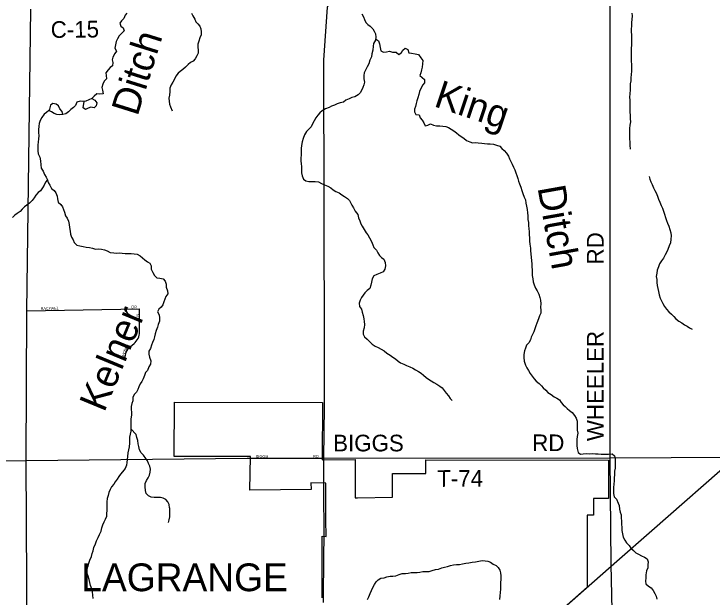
# Model space of a CAD drawing. Extents: x 1857828 to 2277390, y 930619 to 1324581.
# Drawn here: x 2067552 to 2080113, y 1182554 to 1193051 of the extents above; entities that cross this region are included whole.
import ezdxf

# ---------------------------------------------------------------- set-up
doc = ezdxf.new("R2010")
doc.units = 0
for name, color, linetype in [('GM_X_City_Street', 7, 'Continuous'), ('GM_X_City_Street_Text', 7, 'Continuous'), ('GM_X_Corporation', 7, 'Continuous'), ('GM_X_Corporation_Text', 7, 'Continuous'), ('GM_X_County_Road', 7, 'Continuous'), ('GM_X_County_Road_Text', 7, 'Continuous'), ('GM_X_Minor_River', 7, 'Continuous'), ('GM_X_Minor_River_Text', 7, 'Continuous'), ('GM_X_Rail_Line', 7, 'Continuous'), ('GM_X_State_Route', 7, 'Continuous'), ('GM_X_Township_Road', 7, 'Continuous'), ('GM_X_Township_Road_Text', 7, 'Continuous'), ('GM_X_Township_Subdivision', 7, 'Continuous'), ('GM_X_Township_Subdivision_Text', 7, 'Continuous')]:
    doc.layers.add(name, color=color, linetype=linetype)

msp = doc.modelspace()

# ---------------------------------------------------------------- linework, layer by layer
at = {"layer": 'GM_X_City_Street'}
msp.add_lwpolyline([(2071762, 1185052), (2073128, 1185052)], dxfattribs=at)
at = {"layer": 'GM_X_Corporation'}
msp.add_lwpolyline([(2073096, 1182538), (2073096, 1183650), (2073169, 1183646), (2073165, 1183943), (2073165, 1184603), (2072897, 1184607), (2072900, 1184492), (2071798, 1184475), (2071811, 1185083), (2070436, 1185082), (2070442, 1186062), (2073105, 1186054), (2073098, 1185024), (2073690, 1185028), (2073691, 1184984), (2073694, 1184337), (2073732, 1184339), (2074365, 1184353), (2074366, 1184776), (2074966, 1184776), (2074966, 1185021), (2078251, 1185020), (2078251, 1184327), (2077980, 1184327), (2077980, 1184027), (2077865, 1184027), (2077865, 1182732), (2077403, 1182324)], dxfattribs=at)
at = {"layer": 'GM_X_County_Road'}
msp.add_lwpolyline([(2067799, 1179486), (2067769, 1185012), (2067783, 1187706), (2067856, 1193135)], dxfattribs=at)
at = {"layer": 'GM_X_Minor_River'}
for points in [[(2069585, 1193066), (2069551, 1193028), (2069529, 1192970), (2069489, 1192930), (2069459, 1192887), (2069473, 1192829), (2069515, 1192801), (2069533, 1192747), (2069489, 1192701), (2069445, 1192655), (2069414, 1192605), (2069394, 1192555), (2069380, 1192494), (2069368, 1192436), (2069396, 1192384), (2069370, 1192338), (2069334, 1192276), (2069318, 1192228), (2069329, 1192176), (2069325, 1192115), (2069281, 1192087), (2069247, 1192047), (2069207, 1191993), (2069213, 1191943), (2069217, 1191883), (2069177, 1191843), (2069149, 1191790), (2069134, 1191730), (2069148, 1191678), (2069160, 1191612), (2069100, 1191606), (2069046, 1191614), (2068996, 1191574), (2068952, 1191531), (2068900, 1191507), (2068848, 1191483), (2068792, 1191473), (2068742, 1191479), (2068682, 1191461), (2068658, 1191405), (2068626, 1191365), (2068576, 1191332), (2068535, 1191288), (2068487, 1191256), (2068429, 1191244), (2068377, 1191234), (2068325, 1191244), (2068275, 1191260)], [(2070745, 1193064), (2070773, 1193020), (2070809, 1192959), (2070825, 1192911), (2070859, 1192871), (2070899, 1192831), (2070913, 1192781), (2070923, 1192731), (2070918, 1192675), (2070896, 1192623), (2070880, 1192561), (2070862, 1192510), (2070862, 1192456), (2070866, 1192402), (2070868, 1192346), (2070840, 1192296), (2070813, 1192246), (2070775, 1192204), (2070731, 1192175), (2070685, 1192141), (2070639, 1192095), (2070589, 1192051), (2070543, 1192017), (2070505, 1191983), (2070465, 1191933), (2070443, 1191878), (2070408, 1191826), (2070380, 1191774), (2070358, 1191716), (2070354, 1191656), (2070348, 1191592), (2070338, 1191535), (2070342, 1191483), (2070350, 1191429), (2070369, 1191377), (2070401, 1191309)], [(2073814, 1193051), (2073840, 1192997), (2073860, 1192951), (2073883, 1192899), (2073921, 1192863), (2073963, 1192831), (2074008, 1192781), (2074036, 1192739), (2074060, 1192693), (2074066, 1192635), (2074055, 1192580), (2074023, 1192522), (2074013, 1192470), (2074009, 1192402), (2073994, 1192335), (2073984, 1192279), (2073956, 1192218), (2073936, 1192156), (2073905, 1192100), (2073875, 1192039), (2073853, 1191993), (2073845, 1191943), (2073848, 1191884), (2073862, 1191824), (2073846, 1191776), (2073830, 1191726), (2073805, 1191673), (2073781, 1191629), (2073745, 1191593), (2073687, 1191562), (2073633, 1191546), (2073583, 1191525), (2073525, 1191501), (2073481, 1191465)], [(2078673, 1193065), (2078674, 1193015), (2078668, 1192953), (2078666, 1192896), (2078662, 1192840), (2078661, 1192780), (2078661, 1192728), (2078665, 1192675), (2078664, 1192623), (2078662, 1192567), (2078662, 1192493), (2078656, 1192430), (2078657, 1192380), (2078661, 1192326), (2078657, 1192264), (2078659, 1192213), (2078666, 1192129), (2078666, 1192075), (2078664, 1192019), (2078659, 1191960), (2078655, 1191900), (2078651, 1191846), (2078643, 1191796), (2078642, 1191741), (2078640, 1191683), (2078634, 1191611), (2078631, 1191552), (2078633, 1191502), (2078633, 1191448), (2078633, 1191398), (2078636, 1191348), (2078636, 1191283), (2078640, 1191227), (2078643, 1191163), (2078645, 1191109), (2078637, 1191050), (2078629, 1190990)], [(2074060, 1192606), (2074111, 1192565), (2074127, 1192511), (2074144, 1192448), (2074156, 1192388), (2074200, 1192364), (2074254, 1192369), (2074308, 1192379), (2074365, 1192365), (2074429, 1192362), (2074477, 1192322), (2074523, 1192358), (2074551, 1192402), (2074589, 1192437), (2074641, 1192409), (2074657, 1192351), (2074707, 1192343), (2074770, 1192331), (2074832, 1192320), (2074874, 1192264), (2074907, 1192211), (2074905, 1192153), (2074895, 1192093), (2074883, 1192043), (2074872, 1191992), (2074858, 1191944), (2074900, 1191908), (2074938, 1191874), (2074941, 1191814), (2074911, 1191774), (2074877, 1191721), (2074849, 1191655), (2074835, 1191602), (2074820, 1191544), (2074804, 1191490), (2074790, 1191442), (2074780, 1191387), (2074758, 1191339), (2074759, 1191287), (2074785, 1191239), (2074845, 1191237), (2074861, 1191183), (2074900, 1191139), (2074928, 1191089), (2074950, 1191037), (2075002, 1191049), (2075050, 1191073), (2075099, 1191047), (2075155, 1191034), (2075215, 1191034), (2075271, 1191028), (2075323, 1191027), (2075372, 1191005), (2075422, 1190977), (2075468, 1190945), (2075516, 1190909), (2075555, 1190875), (2075597, 1190847), (2075647, 1190815), (2075697, 1190773), (2075754, 1190748), (2075802, 1190732), (2075856, 1190734), (2075908, 1190728), (2075970, 1190725), (2076020, 1190721), (2076071, 1190711), (2076123, 1190711), (2076183, 1190706), (2076237, 1190690), (2076297, 1190672), (2076332, 1190626), (2076370, 1190590), (2076412, 1190544), (2076451, 1190490), (2076467, 1190442), (2076491, 1190392), (2076517, 1190344), (2076540, 1190294), (2076562, 1190242), (2076584, 1190192), (2076603, 1190142), (2076617, 1190089), (2076631, 1190041), (2076649, 1189991), (2076670, 1189935), (2076690, 1189875), (2076708, 1189819), (2076735, 1189755), (2076759, 1189703), (2076765, 1189644), (2076776, 1189592), (2076788, 1189528), (2076790, 1189470), (2076799, 1189416), (2076801, 1189351), (2076809, 1189295), (2076813, 1189241), (2076816, 1189185), (2076820, 1189132), (2076820, 1189078)], [(2068952, 1191531), (2069006, 1191497), (2069042, 1191453), (2069034, 1191397), (2068996, 1191361), (2068936, 1191375), (2068890, 1191353), (2068840, 1191331), (2068796, 1191359), (2068813, 1191477)], [(2073481, 1191465), (2073419, 1191450), (2073369, 1191432), (2073319, 1191410), (2073267, 1191391), (2073221, 1191369), (2073159, 1191346), (2073099, 1191310), (2073055, 1191270), (2073021, 1191231), (2072983, 1191181), (2072955, 1191126), (2072925, 1191072), (2072902, 1191016), (2072856, 1190979), (2072814, 1190937), (2072780, 1190876), (2072756, 1190810), (2072740, 1190746), (2072725, 1190681), (2072723, 1190627), (2072723, 1190561), (2072722, 1190511), (2072714, 1190458), (2072716, 1190404), (2072720, 1190354), (2072725, 1190304), (2072727, 1190245), (2072725, 1190189), (2072741, 1190135), (2072762, 1190079), (2072804, 1190045), (2072860, 1190037), (2072910, 1190036), (2072974, 1190036), (2073031, 1190030), (2073083, 1190000), (2073141, 1189974), (2073199, 1189953), (2073252, 1189921), (2073298, 1189883), (2073346, 1189857), (2073403, 1189829), (2073449, 1189793), (2073501, 1189763), (2073551, 1189730), (2073592, 1189692), (2073634, 1189608), (2073660, 1189561), (2073691, 1189501), (2073737, 1189443), (2073754, 1189383), (2073778, 1189325), (2073794, 1189275), (2073818, 1189229), (2073853, 1189169), (2073889, 1189113), (2073919, 1189073), (2073950, 1189021), (2073984, 1188955), (2074008, 1188896), (2074029, 1188846), (2074073, 1188800), (2074101, 1188748), (2074130, 1188700), (2074168, 1188666), (2074208, 1188634), (2074233, 1188574), (2074239, 1188516), (2074223, 1188458), (2074197, 1188411), (2074139, 1188383), (2074079, 1188359), (2074027, 1188334), (2073997, 1188282), (2073986, 1188225), (2073972, 1188169), (2073958, 1188111), (2073908, 1188074), (2073868, 1188032), (2073834, 1187986), (2073805, 1187945), (2073779, 1187901), (2073763, 1187847), (2073767, 1187786), (2073804, 1187734), (2073820, 1187682), (2073834, 1187624), (2073849, 1187562), (2073853, 1187512), (2073857, 1187459), (2073851, 1187403), (2073838, 1187343), (2073838, 1187287), (2073860, 1187241), (2073910, 1187195), (2073953, 1187147), (2073995, 1187105), (2074049, 1187069), (2074104, 1187047), (2074160, 1187017)], [(2068429, 1191244), (2068418, 1191296), (2068380, 1191342), (2068356, 1191396), (2068312, 1191430), (2068252, 1191438), (2068210, 1191408), (2068185, 1191316)], [(2068275, 1191260), (2068226, 1191290), (2068182, 1191316), (2068140, 1191280), (2068093, 1191248), (2068055, 1191189), (2068021, 1191131), (2068005, 1191081), (2068001, 1191029), (2067995, 1190967), (2067995, 1190915), (2067997, 1190857), (2067996, 1190802), (2067988, 1190744), (2067984, 1190692), (2067980, 1190640), (2067980, 1190586), (2067990, 1190530), (2068018, 1190472), (2068030, 1190408), (2068037, 1190335), (2068041, 1190277), (2068075, 1190219), (2068101, 1190163), (2068131, 1190113), (2068153, 1190063), (2068169, 1190015), (2068196, 1189967), (2068226, 1189909), (2068274, 1189873), (2068308, 1189831), (2068330, 1189772), (2068336, 1189722), (2068350, 1189662), (2068396, 1189620), (2068426, 1189578), (2068443, 1189530), (2068461, 1189482), (2068479, 1189414), (2068509, 1189372), (2068531, 1189322), (2068543, 1189259), (2068553, 1189207), (2068563, 1189143), (2068572, 1189087), (2068586, 1189031), (2068616, 1188985), (2068638, 1188937), (2068682, 1188891), (2068738, 1188875), (2068798, 1188865), (2068852, 1188851), (2068910, 1188845), (2068966, 1188833), (2069020, 1188819), (2069076, 1188821), (2069128, 1188819), (2069182, 1188807), (2069228, 1188787), (2069282, 1188755), (2069348, 1188749), (2069398, 1188745), (2069450, 1188748), (2069502, 1188742), (2069556, 1188738), (2069608, 1188738), (2069664, 1188736), (2069718, 1188734), (2069769, 1188724), (2069821, 1188696), (2069867, 1188662), (2069907, 1188624), (2069955, 1188588), (2069999, 1188562), (2070019, 1188516), (2070019, 1188454), (2070049, 1188396), (2070081, 1188343), (2070122, 1188301), (2070178, 1188297), (2070234, 1188283), (2070270, 1188243), (2070290, 1188189), (2070290, 1188131), (2070314, 1188067), (2070318, 1188011), (2070286, 1187967), (2070264, 1187919), (2070249, 1187871), (2070229, 1187816), (2070203, 1187772), (2070161, 1187736), (2070137, 1187690), (2070163, 1187636), (2070173, 1187582), (2070173, 1187522), (2070147, 1187461), (2070132, 1187411), (2070112, 1187353), (2070090, 1187293), (2070082, 1187241)], [(2078629, 1190990), (2078626, 1190926), (2078628, 1190857), (2078630, 1190805), (2078635, 1190745), (2078637, 1190691), (2078641, 1190616)], [(2068153, 1190063), (2068121, 1190021), (2068093, 1189967), (2068064, 1189920), (2068030, 1189864), (2067988, 1189836), (2067946, 1189788), (2067914, 1189742), (2067878, 1189690), (2067834, 1189647), (2067784, 1189609), (2067740, 1189577), (2067698, 1189535), (2067665, 1189495), (2067611, 1189457), (2067569, 1189427), (2067525, 1189384)], [(2078984, 1190124), (2078995, 1190074), (2079011, 1190026), (2079035, 1189978), (2079062, 1189922), (2079084, 1189874), (2079106, 1189828), (2079132, 1189769), (2079151, 1189715), (2079177, 1189663), (2079199, 1189605), (2079222, 1189555), (2079238, 1189501), (2079258, 1189447), (2079275, 1189389), (2079295, 1189332), (2079313, 1189284), (2079336, 1189228), (2079354, 1189170), (2079374, 1189112), (2079376, 1189058), (2079371, 1188995), (2079363, 1188933), (2079341, 1188875), (2079320, 1188810), (2079292, 1188756), (2079268, 1188712), (2079238, 1188657), (2079204, 1188605), (2079168, 1188550), (2079149, 1188498), (2079127, 1188440), (2079119, 1188383), (2079111, 1188323), (2079118, 1188271), (2079122, 1188219), (2079128, 1188160), (2079139, 1188110), (2079149, 1188056), (2079163, 1187992), (2079183, 1187934), (2079204, 1187886), (2079230, 1187840), (2079260, 1187782), (2079295, 1187736), (2079337, 1187690), (2079383, 1187648), (2079426, 1187606), (2079464, 1187560), (2079518, 1187522), (2079567, 1187490), (2079619, 1187456), (2079665, 1187428), (2079709, 1187400), (2079756, 1187378)], [(2076820, 1189078), (2076829, 1189012), (2076827, 1188958), (2076837, 1188904), (2076846, 1188837), (2076846, 1188785), (2076854, 1188733), (2076860, 1188667), (2076867, 1188610), (2076873, 1188546), (2076873, 1188496), (2076875, 1188444), (2076874, 1188394), (2076876, 1188341), (2076886, 1188283), (2076895, 1188227), (2076911, 1188173), (2076939, 1188115), (2076966, 1188067), (2076994, 1188006), (2077012, 1187948), (2077027, 1187896), (2077031, 1187834), (2077029, 1187774), (2077031, 1187719), (2077030, 1187667), (2077006, 1187615), (2076990, 1187561), (2076958, 1187486), (2076943, 1187438), (2076927, 1187383), (2076905, 1187327), (2076881, 1187281), (2076857, 1187234), (2076846, 1187182), (2076816, 1187130), (2076776, 1187091), (2076754, 1187035), (2076736, 1186985), (2076727, 1186922), (2076727, 1186866), (2076733, 1186800), (2076754, 1186726), (2076778, 1186680), (2076808, 1186630), (2076838, 1186580), (2076875, 1186530), (2076913, 1186484), (2076951, 1186440), (2077002, 1186398), (2077042, 1186356), (2077076, 1186318), (2077121, 1186278), (2077161, 1186236), (2077219, 1186198), (2077270, 1186160), (2077322, 1186132), (2077366, 1186102), (2077398, 1186056), (2077433, 1186016), (2077473, 1185984), (2077509, 1185948), (2077549, 1185912), (2077596, 1185873), (2077636, 1185823), (2077668, 1185775), (2077687, 1185722), (2077687, 1185664), (2077687, 1185610), (2077689, 1185556), (2077696, 1185506), (2077684, 1185443), (2077680, 1185391), (2077680, 1185341), (2077679, 1185284), (2077687, 1185228), (2077703, 1185158), (2077746, 1185128), (2077796, 1185132), (2077850, 1185139), (2077906, 1185133), (2077964, 1185137), (2078014, 1185132), (2078064, 1185130), (2078121, 1185128), (2078189, 1185128), (2078253, 1185127), (2078315, 1185129), (2078359, 1185095), (2078368, 1185039), (2078370, 1184985), (2078370, 1184927), (2078368, 1184874), (2078361, 1184820), (2078359, 1184762), (2078355, 1184696), (2078351, 1184641), (2078348, 1184589), (2078342, 1184521), (2078338, 1184466), (2078338, 1184416)], [(2070082, 1187241), (2070070, 1187189), (2070046, 1187138), (2070028, 1187086), (2070008, 1187030), (2069977, 1186980), (2069977, 1186926), (2069993, 1186870), (2070017, 1186808), (2070007, 1186748), (2069981, 1186697), (2069957, 1186635), (2069919, 1186595), (2069900, 1186543), (2069878, 1186483), (2069854, 1186437), (2069822, 1186392), (2069802, 1186340), (2069780, 1186292), (2069760, 1186244), (2069720, 1186208), (2069694, 1186150), (2069689, 1186087), (2069675, 1186037), (2069661, 1185985), (2069659, 1185931), (2069665, 1185879), (2069665, 1185825), (2069655, 1185763), (2069657, 1185711), (2069658, 1185652), (2069658, 1185592), (2069656, 1185540), (2069644, 1185488), (2069634, 1185432), (2069634, 1185380), (2069630, 1185322), (2069624, 1185257), (2069613, 1185201), (2069603, 1185149), (2069597, 1185085), (2069589, 1185027), (2069583, 1184975), (2069579, 1184925), (2069551, 1184870), (2069507, 1184810), (2069472, 1184766), (2069442, 1184726), (2069408, 1184676), (2069376, 1184626), (2069348, 1184583), (2069310, 1184539), (2069286, 1184487), (2069262, 1184433), (2069248, 1184379), (2069231, 1184327), (2069221, 1184266), (2069223, 1184206), (2069225, 1184156)], [(2074160, 1187017), (2074216, 1186989), (2074263, 1186945), (2074321, 1186906), (2074371, 1186872), (2074415, 1186842), (2074466, 1186802), (2074510, 1186770), (2074566, 1186748), (2074616, 1186722), (2074675, 1186699), (2074727, 1186673), (2074779, 1186643), (2074829, 1186617), (2074878, 1186583), (2074920, 1186549), (2074970, 1186509), (2075013, 1186479), (2075057, 1186444), (2075105, 1186416), (2075161, 1186386), (2075218, 1186352), (2075258, 1186318), (2075296, 1186272), (2075327, 1186226), (2075371, 1186178), (2075403, 1186128), (2075439, 1186092)], [(2070349, 1184162), (2070345, 1184220), (2070319, 1184266), (2070287, 1184310), (2070237, 1184332), (2070187, 1184346), (2070123, 1184344), (2070073, 1184348), (2070023, 1184354), (2069971, 1184376), (2069932, 1184420), (2069922, 1184474), (2069912, 1184536), (2069914, 1184598), (2069936, 1184650), (2069966, 1184701), (2069990, 1184745), (2070004, 1184799), (2070009, 1184857), (2069997, 1184907), (2069971, 1184957), (2069953, 1185005), (2069927, 1185049), (2069881, 1185105), (2069839, 1185151), (2069813, 1185206), (2069800, 1185262), (2069790, 1185314), (2069782, 1185372), (2069766, 1185424), (2069750, 1185480), (2069658, 1185584)], [(2078338, 1184416), (2078353, 1184360), (2078395, 1184316), (2078422, 1184246), (2078442, 1184200)], [(2068977, 1182529), (2068972, 1182587), (2068968, 1182649), (2068955, 1182703), (2068932, 1182763), (2068915, 1182815), (2068907, 1182869), (2068886, 1182929), (2068863, 1182987), (2068867, 1183047), (2068880, 1183100), (2068897, 1183164), (2068917, 1183218), (2068946, 1183285), (2068960, 1183335), (2068975, 1183387), (2068991, 1183448), (2069022, 1183514), (2069040, 1183563), (2069065, 1183625), (2069093, 1183678), (2069120, 1183742), (2069134, 1183800), (2069153, 1183851), (2069177, 1183905), (2069198, 1183954), (2069222, 1184008), (2069230, 1184160)], [(2070348, 1184160), (2070351, 1184140), (2070350, 1184112), (2070351, 1184058), (2070353, 1183998), (2070340, 1183946), (2070324, 1183893)], [(2078442, 1184200), (2078447, 1184134), (2078463, 1184084), (2078477, 1184032), (2078479, 1183981), (2078487, 1183921), (2078484, 1183863), (2078488, 1183806), (2078488, 1183750), (2078504, 1183690), (2078516, 1183633), (2078546, 1183577), (2078572, 1183527), (2078620, 1183482), (2078650, 1183434), (2078700, 1183390), (2078744, 1183347), (2078788, 1183323), (2078843, 1183298), (2078897, 1183274), (2078947, 1183242), (2078967, 1183189), (2078959, 1183135), (2078959, 1183077), (2078932, 1183023), (2078924, 1182956), (2078922, 1182902), (2078918, 1182842), (2078924, 1182792), (2078970, 1182747), (2079016, 1182717), (2079056, 1182669), (2079086, 1182620), (2079108, 1182568), (2079122, 1182518)], [(2073915, 1182511), (2073935, 1182559), (2073964, 1182617), (2073986, 1182673), (2074008, 1182723), (2074039, 1182779), (2074069, 1182825), (2074107, 1182863), (2074156, 1182895), (2074212, 1182899), (2074264, 1182915), (2074319, 1182927), (2074369, 1182929), (2074425, 1182936), (2074484, 1182958), (2074536, 1182978), (2074596, 1182976), (2074647, 1182984), (2074697, 1182993), (2074753, 1182997), (2074808, 1182995), (2074858, 1183001), (2074912, 1183013), (2074973, 1183012), (2075023, 1183014), (2075077, 1183030), (2075138, 1183048), (2075194, 1183055), (2075251, 1183079), (2075301, 1183093), (2075351, 1183103), (2075406, 1183121), (2075464, 1183135), (2075518, 1183140), (2075571, 1183140), (2075623, 1183152), (2075681, 1183164), (2075738, 1183170), (2075798, 1183181), (2075859, 1183187), (2075917, 1183197), (2075977, 1183209), (2076030, 1183206), (2076080, 1183198), (2076130, 1183180), (2076174, 1183146), (2076229, 1183123), (2076265, 1183087), (2076297, 1183039), (2076305, 1182988)], [(2076305, 1182988), (2076315, 1182938), (2076314, 1182876), (2076306, 1182811), (2076306, 1182753), (2076304, 1182695), (2076298, 1182637), (2076295, 1182578), (2076291, 1182510)]]:
    msp.add_lwpolyline(points, dxfattribs=at)
at = {"layer": 'GM_X_Rail_Line'}
msp.add_lwpolyline([(2052322, 1160299), (2053419, 1161265), (2058169, 1165436), (2061355, 1168238), (2062639, 1169362), (2064657, 1171134), (2067321, 1173471), (2069915, 1175749), (2072264, 1177811), (2074107, 1179425), (2075287, 1180462), (2076995, 1181961), (2078402, 1183202), (2079029, 1183752), (2080546, 1185083), (2081757, 1186146), (2082928, 1187175), (2083763, 1187908), (2085541, 1189467), (2086816, 1190588), (2087842, 1191487), (2088257, 1191851), (2088439, 1192008)], dxfattribs=at)
at = {"layer": 'GM_X_State_Route'}
for points in [[(2073130, 1192220), (2073191, 1193174), (2073380, 1193602), (2073430, 1194323)], [(2073128, 1185000), (2073128, 1185052), (2073138, 1185977), (2073138, 1186939), (2073129, 1192207), (2073130, 1192220)], [(2073129, 1184532), (2073128, 1185000)], [(2073131, 1183597), (2073131, 1183620), (2073129, 1184532)], [(2073129, 1183338), (2073131, 1183597)], [(2073121, 1182455), (2073129, 1183338)]]:
    msp.add_lwpolyline(points, dxfattribs=at)
at = {"layer": 'GM_X_Township_Road'}
for points in [[(2078281, 1185062), (2078281, 1193208)], [(2067769, 1185012), (2071748, 1185052), (2071762, 1185052)], [(2073128, 1185052), (2078281, 1185062)], [(2078281, 1185062), (2080476, 1185073)], [(2078301, 1183144), (2078281, 1185062)], [(2062664, 1184984), (2063733, 1184997), (2063975, 1184999), (2064165, 1185003), (2064295, 1185004), (2064421, 1185005), (2064513, 1185004), (2064718, 1185003), (2065206, 1184991), (2067769, 1185012)], [(2078375, 1179570), (2078301, 1183142), (2078301, 1183144)]]:
    msp.add_lwpolyline(points, dxfattribs=at)
at = {"layer": 'GM_X_Township_Subdivision'}
for points in [[(2067783, 1187706), (2069813, 1187741)], [(2069553, 1186846), (2069554, 1186879), (2069558, 1186907), (2069564, 1186935), (2069573, 1186961), (2069588, 1186990), (2069608, 1187022), (2069631, 1187049), (2069651, 1187067), (2069715, 1187121), (2069733, 1187137), (2069753, 1187159), (2069772, 1187186), (2069786, 1187211), (2069797, 1187237), (2069806, 1187269), (2069811, 1187292), (2069813, 1187341), (2069813, 1187741)]]:
    msp.add_lwpolyline(points, dxfattribs=at)

# ---------------------------------------------------------------- texts
at = {"layer": 'GM_X_City_Street_Text'}
for s, p in [('BIGGS', (2071905, 1185063)), ('RD', (2072935, 1185063))]:
    msp.add_text(s, height=50, rotation=0, dxfattribs=at).set_placement(p)
at = {"layer": 'GM_X_Corporation_Text'}
msp.add_text('LAGRANGE', height=500, rotation=0, dxfattribs=at).set_placement((2068764, 1182659))
at = {"layer": 'GM_X_County_Road_Text'}
msp.add_text('C-15', height=300, rotation=0.6867, dxfattribs=at).set_placement((2068215, 1192619))
at = {"layer": 'GM_X_Minor_River_Text'}
for s, rotation, p in [('Ditch', 72.5976, (2069774, 1191196)), ('King', 341.4242, (2075089, 1191394)), ('Ditch', 280.1083, (2076972, 1189926)), ('Kelner', 67.5004, (2069176, 1185864))]:
    msp.add_text(s, height=500.3, rotation=rotation, dxfattribs=at).set_placement(p)
at = {"layer": 'GM_X_Township_Road_Text'}
for s, rotation, p in [('RD', 90, (2078163, 1188542)), ('WHEELER', 90, (2078163, 1185361)), ('BIGGS', 0, (2073296, 1185176)), ('RD', 0, (2076877, 1185180)), ('T-74', 0.3535, (2075169, 1184537))]:
    msp.add_text(s, height=300, rotation=rotation, dxfattribs=at).set_placement(p)
at = {"layer": 'GM_X_Township_Subdivision_Text'}
for s, rotation, p in [('RACHAEL', 1.7347, (2068033, 1187720)), ('DR', 0, (2069666, 1187751)), ('LN', 90, (2069806, 1187566)), ('D', 53.4711, (2069588, 1187007)), ('A', 46.8396, (2069613, 1187041)), ('H', 77.0136, (2069544, 1186889)), ('O', 70.2241, (2069553, 1186931)), ('N', 60.5018, (2069567, 1186970)), ('R', 86.7434, (2069542, 1186852))]:
    msp.add_text(s, height=50, rotation=rotation, dxfattribs=at).set_placement(p)

doc.saveas('drawing.dxf')
